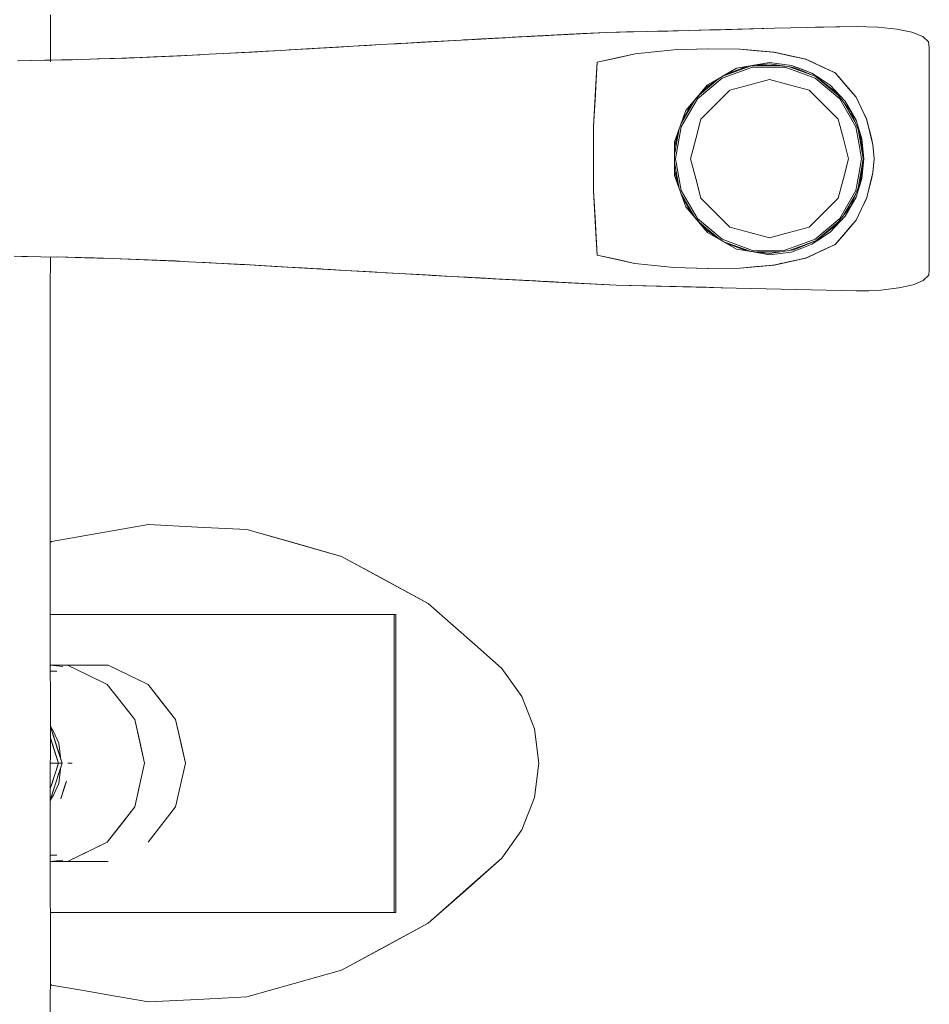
# Model space of a CAD drawing. Header units: millimetres. Extents: x 2 to 902, y -447 to 199.
# Tile 939 of 1056: x 61.497 to 62.4, y 165.367 to 166.344. Entities that reach past the tile are written whole.
import ezdxf

# ---------------------------------------------------------------- set-up
doc = ezdxf.new("R2010")
doc.units = ezdxf.units.MM
doc.header["$MEASUREMENT"] = 0
doc.layers.add('IFC-Elemento de mobília-Contorno', color=152, linetype='Continuous', lineweight=5)

msp = doc.modelspace()

# ---------------------------------------------------------------- linework, layer by layer
at = {"layer": 'IFC-Elemento de mobília-Contorno', "color": 7, "lineweight": 5}
for p, q in [((61.52703, 166.34922), (61.52703, 166.30257)), ((62.24605, 166.33606), (62.32689, 166.33787)), ((62.28647, 166.33696), (62.32689, 166.33787)), ((62.28647, 166.33696), (62.30668, 166.33742)), ((62.30668, 166.33742), (62.32689, 166.33787)), ((62.32689, 166.33787), (62.34847, 166.33715)), ((62.34847, 166.33715), (62.3673, 166.33521)), ((61.93489, 166.32425), (61.98896, 166.32719)), ((61.93489, 166.32425), (61.9822, 166.32682)), ((61.93489, 166.32425), (61.97882, 166.32664)), ((61.96842, 166.32607), (61.97544, 166.32646)), ((61.97544, 166.32646), (61.97882, 166.32664)), ((61.97882, 166.32664), (61.9822, 166.32682)), ((61.9822, 166.32682), (61.98559, 166.32701)), ((61.98559, 166.32701), (61.98896, 166.32719)), ((61.98896, 166.32719), (62.03139, 166.32944)), ((61.98896, 166.32719), (62.03002, 166.32936)), ((61.98896, 166.32719), (62.02728, 166.32922)), ((61.98896, 166.32719), (62.02591, 166.32914)), ((61.98896, 166.32719), (62.02455, 166.32908)), ((61.98896, 166.32719), (62.01359, 166.32849)), ((61.98896, 166.32719), (62.01086, 166.32835)), ((61.98896, 166.32719), (61.99991, 166.32777)), ((61.98896, 166.32719), (61.9917, 166.32734)), ((61.9917, 166.32734), (61.99444, 166.32748)), ((61.99444, 166.32748), (61.99991, 166.32777)), ((61.99444, 166.32748), (61.9979, 166.32766)), ((61.99991, 166.32777), (62.00539, 166.32806)), ((62.00005, 166.32778), (62.00329, 166.32795)), ((62.00329, 166.32795), (62.01157, 166.32839)), ((62.00329, 166.32795), (62.0055, 166.32807)), ((62.00442, 166.32801), (62.00561, 166.32807)), ((62.00491, 166.32803), (62.00594, 166.32809)), ((62.00501, 166.32804), (62.00601, 166.32809)), ((62.00514, 166.32805), (62.00543, 166.32806)), ((62.0052, 166.32805), (62.00614, 166.3281)), ((62.00539, 166.32806), (62.01086, 166.32835)), ((62.00539, 166.32806), (62.00743, 166.32817)), ((62.00541, 166.32806), (62.00629, 166.32811)), ((62.00558, 166.32807), (62.00641, 166.32811)), ((62.00601, 166.32809), (62.01157, 166.32839)), ((62.00647, 166.32812), (62.01157, 166.32839)), ((62.00649, 166.32812), (62.01157, 166.32839)), ((62.00656, 166.32812), (62.01157, 166.32839)), ((62.00672, 166.32813), (62.01157, 166.32839)), ((62.00689, 166.32814), (62.01157, 166.32839)), ((62.00703, 166.32815), (62.01157, 166.32839)), ((62.00743, 166.32817), (62.01157, 166.32839)), ((62.00743, 166.32817), (62.01086, 166.32835)), ((62.01057, 166.32833), (62.01359, 166.32849)), ((62.01157, 166.32839), (62.01363, 166.3285)), ((62.01359, 166.32849), (62.01633, 166.32864)), ((62.01363, 166.3285), (62.01464, 166.32855)), ((62.01568, 166.32861), (62.01631, 166.32864)), ((62.01569, 166.32861), (62.01907, 166.32878)), ((62.01569, 166.32861), (62.01658, 166.32866)), ((62.01633, 166.32864), (62.01907, 166.32878)), ((62.01858, 166.32875), (62.01879, 166.32876)), ((62.01886, 166.32877), (62.02181, 166.32893)), ((62.01888, 166.32877), (62.01935, 166.32879)), ((62.02181, 166.32893), (62.02455, 166.32908)), ((62.02455, 166.32908), (62.02591, 166.32914)), ((62.02591, 166.32914), (62.02728, 166.32922)), ((62.02728, 166.32922), (62.03002, 166.32936)), ((62.03002, 166.32936), (62.03139, 166.32944)), ((62.03139, 166.32944), (62.03275, 166.32951)), ((62.03275, 166.32951), (62.07871, 166.33188)), ((62.03275, 166.32951), (62.05573, 166.3307)), ((62.03275, 166.32951), (62.05341, 166.33057)), ((62.03275, 166.32951), (62.05251, 166.33053)), ((62.03275, 166.32951), (62.04982, 166.33038)), ((62.03275, 166.32951), (62.04892, 166.33035)), ((62.03275, 166.32951), (62.04623, 166.3302)), ((62.03275, 166.32951), (62.04533, 166.33016)), ((62.03275, 166.32951), (62.04353, 166.33006)), ((62.03275, 166.32951), (62.04174, 166.32997)), ((62.03275, 166.32951), (62.03994, 166.32988)), ((62.03275, 166.32951), (62.03814, 166.32979)), ((62.03275, 166.32951), (62.03635, 166.32969)), ((62.03275, 166.32951), (62.03455, 166.3296)), ((62.03455, 166.3296), (62.07871, 166.33188)), ((62.03635, 166.32969), (62.07871, 166.33188)), ((62.03814, 166.32979), (62.07871, 166.33188)), ((62.04174, 166.32997), (62.07871, 166.33188)), ((62.04353, 166.33006), (62.07871, 166.33188)), ((62.04533, 166.33016), (62.07871, 166.33188)), ((62.04623, 166.3302), (62.07871, 166.33188)), ((62.04892, 166.33035), (62.07871, 166.33188)), ((62.04982, 166.33038), (62.07871, 166.33188)), ((62.05251, 166.33053), (62.07871, 166.33188)), ((62.05341, 166.33057), (62.07871, 166.33188)), ((62.05573, 166.3307), (62.07871, 166.33188)), ((62.05573, 166.3307), (62.0597, 166.33089)), ((62.05573, 166.3307), (62.0588, 166.33085)), ((62.05573, 166.3307), (62.05701, 166.33076)), ((62.05573, 166.3307), (62.05611, 166.33072)), ((62.05611, 166.33072), (62.07871, 166.33188)), ((62.05701, 166.33076), (62.07871, 166.33188)), ((62.0588, 166.33085), (62.07871, 166.33188)), ((62.0597, 166.33089), (62.07871, 166.33188)), ((62.07871, 166.33188), (62.11954, 166.33278)), ((62.07871, 166.33188), (62.09913, 166.33233)), ((62.09913, 166.33233), (62.11954, 166.33278)), ((62.11954, 166.33278), (62.16037, 166.33368)), ((62.11954, 166.33278), (62.13995, 166.33323)), ((62.11954, 166.33278), (62.12975, 166.333)), ((62.12975, 166.333), (62.16037, 166.33368)), ((62.13995, 166.33323), (62.15016, 166.33345)), ((62.15016, 166.33345), (62.16037, 166.33368)), ((62.16037, 166.33368), (62.24605, 166.33606)), ((62.16037, 166.33368), (62.18179, 166.33427)), ((62.18179, 166.33427), (62.19249, 166.33457)), ((62.19249, 166.33457), (62.24605, 166.33606)), ((62.21392, 166.33516), (62.24605, 166.33606)), ((62.21392, 166.33516), (62.22463, 166.33546)), ((62.22463, 166.33546), (62.24605, 166.33606)), ((62.3673, 166.33521), (62.38238, 166.33201)), ((62.38238, 166.33201), (62.39302, 166.32766)), ((62.39302, 166.32766), (62.39882, 166.32251)), ((61.76536, 166.31458), (61.81223, 166.31729)), ((61.7704, 166.31487), (61.82764, 166.31819)), ((61.7704, 166.31487), (61.81333, 166.31736)), ((61.78132, 166.3155), (61.80989, 166.31715)), ((61.79902, 166.31653), (61.82764, 166.31819)), ((61.81333, 166.31736), (61.82764, 166.31819)), ((61.82764, 166.31819), (61.8547, 166.31974)), ((61.82764, 166.31819), (61.84117, 166.31896)), ((61.84117, 166.31896), (61.8547, 166.31974)), ((61.8547, 166.31974), (61.86823, 166.32051)), ((61.86819, 166.3205), (61.873, 166.32079)), ((61.86819, 166.3205), (61.87005, 166.32062)), ((61.86823, 166.32051), (61.88176, 166.32128)), ((61.86823, 166.32051), (61.87212, 166.32074)), ((61.86949, 166.32058), (61.87129, 166.32069)), ((61.86954, 166.32058), (61.8712, 166.32068)), ((61.87021, 166.32062), (61.87212, 166.32074)), ((61.87212, 166.32074), (61.88032, 166.32121)), ((61.88032, 166.32121), (61.89658, 166.32211)), ((61.88176, 166.32128), (61.93489, 166.32425)), ((61.88176, 166.32128), (61.92161, 166.32351)), ((61.88176, 166.32128), (61.91497, 166.32314)), ((61.88176, 166.32128), (61.89504, 166.32203)), ((61.89504, 166.32203), (61.90168, 166.3224)), ((61.89658, 166.32211), (61.90735, 166.32271)), ((61.89658, 166.32211), (61.90152, 166.32239)), ((61.90168, 166.3224), (61.90832, 166.32277)), ((61.90832, 166.32277), (61.91497, 166.32314)), ((61.91497, 166.32314), (61.92161, 166.32351)), ((61.92161, 166.32351), (61.92825, 166.32388)), ((61.92825, 166.32388), (61.93489, 166.32425)), ((61.93489, 166.32425), (61.96531, 166.3259)), ((61.93489, 166.32425), (61.96193, 166.32573)), ((61.93489, 166.32425), (61.94841, 166.32498)), ((61.93489, 166.32425), (61.94165, 166.32462)), ((61.93721, 166.32438), (61.94165, 166.32462)), ((61.9383, 166.32444), (61.94534, 166.32483)), ((61.9383, 166.32444), (61.94127, 166.3246)), ((61.94127, 166.3246), (61.94534, 166.32483)), ((61.94165, 166.32462), (61.94841, 166.32498)), ((61.94534, 166.32483), (61.95435, 166.32532)), ((61.94534, 166.32483), (61.95361, 166.32528)), ((61.94534, 166.32483), (61.94948, 166.32505)), ((61.94841, 166.32498), (61.95517, 166.32536)), ((61.94948, 166.32505), (61.95361, 166.32528)), ((61.95361, 166.32528), (61.9591, 166.32557)), ((61.95361, 166.32528), (61.95606, 166.3254)), ((61.95517, 166.32536), (61.95855, 166.32554)), ((61.95517, 166.32536), (61.95598, 166.32539)), ((61.95558, 166.32538), (61.95692, 166.32545)), ((61.95855, 166.32554), (61.96531, 166.3259)), ((61.96193, 166.32573), (61.96531, 166.3259)), ((61.96322, 166.32579), (61.96628, 166.32596)), ((61.96531, 166.3259), (61.96869, 166.32609)), ((62.39882, 166.32251), (62.39959, 166.31702)), ((62.39955, 166.09625), (62.39959, 166.31702)), ((61.60249, 166.30638), (61.65664, 166.30868)), ((61.60249, 166.30638), (61.62956, 166.30752)), ((61.60563, 166.30659), (61.61296, 166.30682)), ((61.62956, 166.30752), (61.65664, 166.30868)), ((61.63768, 166.30788), (61.67563, 166.30966)), ((61.6382, 166.30789), (61.65313, 166.3086)), ((61.65313, 166.3086), (61.67532, 166.30965)), ((61.65664, 166.30868), (61.68454, 166.31013)), ((61.68454, 166.31013), (61.71243, 166.31158)), ((61.69924, 166.31089), (61.73316, 166.31276)), ((61.69925, 166.31089), (61.71698, 166.31187)), ((61.71243, 166.31158), (61.75591, 166.31405)), ((61.71243, 166.31158), (61.74142, 166.31322)), ((61.71243, 166.31158), (61.72692, 166.3124)), ((61.71698, 166.31187), (61.73295, 166.31275)), ((61.72692, 166.3124), (61.74142, 166.31322)), ((61.73295, 166.31275), (61.73697, 166.31297)), ((61.74142, 166.31322), (61.75591, 166.31405)), ((61.75591, 166.31405), (61.7704, 166.31487)), ((61.75591, 166.31405), (61.76536, 166.31458)), ((61.76409, 166.31451), (61.76536, 166.31458)), ((61.76536, 166.31458), (61.7818, 166.31553)), ((61.7704, 166.31487), (61.78471, 166.3157)), ((61.7818, 166.31553), (61.78858, 166.31592)), ((62.06995, 166.30238), (62.10751, 166.31049)), ((62.08873, 166.30643), (62.10751, 166.31049)), ((62.10751, 166.31049), (62.14603, 166.31459)), ((62.14603, 166.31459), (62.18017, 166.31569)), ((62.14603, 166.31459), (62.17963, 166.31568)), ((62.17963, 166.31568), (62.2118, 166.31514)), ((62.17963, 166.31568), (62.17974, 166.31567)), ((62.18017, 166.31569), (62.21196, 166.31514)), ((62.2118, 166.31514), (62.22834, 166.31367)), ((62.21196, 166.31514), (62.24542, 166.31212)), ((62.21196, 166.31514), (62.22869, 166.31363)), ((62.21196, 166.31514), (62.23706, 166.31288)), ((62.22834, 166.31367), (62.24489, 166.31219)), ((62.22869, 166.31363), (62.24542, 166.31212)), ((62.23376, 166.31318), (62.23381, 166.31317)), ((62.23377, 166.31317), (62.23381, 166.31317)), ((62.24429, 166.31224), (62.245, 166.31216)), ((62.24489, 166.31219), (62.2768, 166.30542)), ((62.24542, 166.31212), (62.27712, 166.30533)), ((62.24542, 166.31212), (62.26127, 166.30872)), ((62.26127, 166.30872), (62.26919, 166.30703)), ((61.49437, 166.30375), (61.5216, 166.30428)), ((61.50767, 166.30402), (61.55348, 166.30494)), ((61.50767, 166.30402), (61.52778, 166.30442)), ((61.5216, 166.30428), (61.5486, 166.30479)), ((61.52778, 166.30442), (61.55348, 166.30494)), ((61.5486, 166.30479), (61.57554, 166.30559)), ((61.57385, 166.30554), (61.57448, 166.30556)), ((61.57448, 166.30556), (61.59785, 166.30632)), ((61.57448, 166.30556), (61.59006, 166.30607)), ((61.57554, 166.30559), (61.60249, 166.30638)), ((61.5898, 166.30606), (61.59031, 166.30608)), ((61.59006, 166.30607), (61.60563, 166.30659)), ((62.06624, 166.23853), (62.06995, 166.30238)), ((62.06717, 166.2545), (62.06995, 166.30238)), ((62.06902, 166.28641), (62.06995, 166.30238)), ((62.06995, 166.30238), (62.08873, 166.30643)), ((62.19394, 166.28662), (62.22405, 166.29753)), ((62.19467, 166.28861), (62.22174, 166.29843)), ((62.19793, 166.29051), (62.2183, 166.29805)), ((62.20825, 166.2964), (62.24097, 166.30191)), ((62.20825, 166.2964), (62.22467, 166.29916)), ((62.2183, 166.29805), (62.24097, 166.30059)), ((62.22405, 166.29753), (62.25604, 166.29753)), ((62.22461, 166.29915), (62.24097, 166.30191)), ((62.22824, 166.29916), (62.25107, 166.29916)), ((62.24097, 166.30191), (62.26266, 166.29918)), ((62.24097, 166.30059), (62.26512, 166.29718)), ((62.25604, 166.29753), (62.27108, 166.29206)), ((62.25963, 166.29795), (62.27162, 166.2936)), ((62.26266, 166.29918), (62.28312, 166.29157)), ((62.26266, 166.29918), (62.27289, 166.29538)), ((62.26512, 166.29718), (62.28758, 166.28767)), ((62.27622, 166.30555), (62.27712, 166.30533)), ((62.2768, 166.30542), (62.29121, 166.29875)), ((62.27712, 166.30533), (62.29166, 166.2985)), ((62.27712, 166.30533), (62.28439, 166.30192)), ((62.28439, 166.30192), (62.29166, 166.2985)), ((62.29121, 166.29875), (62.30562, 166.29208)), ((62.29166, 166.2985), (62.3062, 166.29167)), ((62.17804, 166.27729), (62.19503, 166.28885)), ((62.17936, 166.27991), (62.1938, 166.28816)), ((62.1938, 166.28816), (62.20825, 166.2964)), ((62.27108, 166.29206), (62.28612, 166.28661)), ((62.27162, 166.2936), (62.28534, 166.28862)), ((62.27289, 166.29538), (62.28312, 166.29157)), ((62.28312, 166.29157), (62.29219, 166.28552)), ((62.28716, 166.28785), (62.29945, 166.27755)), ((62.28758, 166.28767), (62.30684, 166.27271)), ((62.30492, 166.29241), (62.30576, 166.29193)), ((62.30562, 166.29208), (62.30582, 166.29185)), ((62.30562, 166.29208), (62.30582, 166.29185)), ((62.3062, 166.29167), (62.31137, 166.28569)), ((62.3062, 166.29167), (62.31654, 166.27969)), ((62.3062, 166.29167), (62.32172, 166.27371)), ((62.06624, 166.23853), (62.06902, 166.28641)), ((62.0681, 166.27045), (62.06902, 166.28641)), ((62.15791, 166.25449), (62.17936, 166.27991)), ((62.16936, 166.26605), (62.19394, 166.28662)), ((62.1715, 166.26997), (62.18988, 166.28535)), ((62.20169, 166.27459), (62.22133, 166.27986)), ((62.22133, 166.27986), (62.24097, 166.28511)), ((62.24097, 166.28511), (62.26061, 166.27986)), ((62.26061, 166.27986), (62.28024, 166.27459)), ((62.28612, 166.28661), (62.29842, 166.2763)), ((62.29219, 166.28552), (62.30126, 166.27947)), ((62.29945, 166.27755), (62.30964, 166.26902)), ((62.30126, 166.27947), (62.31612, 166.26357)), ((62.31137, 166.28569), (62.31654, 166.27969)), ((62.31625, 166.2799), (62.32157, 166.2738)), ((62.31625, 166.2799), (62.32689, 166.26771)), ((62.31654, 166.27969), (62.32172, 166.27371)), ((62.06624, 166.23853), (62.0681, 166.27045)), ((62.06717, 166.2545), (62.0681, 166.27045)), ((62.16283, 166.26029), (62.17804, 166.27729)), ((62.17294, 166.24584), (62.20169, 166.27459)), ((62.28024, 166.27459), (62.30899, 166.24584)), ((62.29842, 166.2763), (62.31072, 166.26601)), ((62.30684, 166.27271), (62.3216, 166.2533)), ((62.32172, 166.27371), (62.32689, 166.26771)), ((62.32689, 166.26771), (62.3321, 166.25697)), ((62.32689, 166.26771), (62.33769, 166.24516)), ((62.32689, 166.26771), (62.32959, 166.26207)), ((62.15303, 166.24114), (62.16649, 166.26438)), ((62.15326, 166.23824), (62.16936, 166.26605)), ((62.15378, 166.24318), (62.16283, 166.26029)), ((62.31072, 166.26601), (62.3268, 166.23823)), ((62.31072, 166.26601), (62.31876, 166.25211)), ((62.31466, 166.26243), (62.32015, 166.25293)), ((62.31612, 166.26357), (62.32689, 166.2448)), ((62.32959, 166.26207), (62.33229, 166.25643)), ((62.32959, 166.26207), (62.33769, 166.24516)), ((62.06624, 166.23853), (62.06717, 166.2545)), ((62.1522, 166.23884), (62.15791, 166.25449)), ((62.31876, 166.25211), (62.3268, 166.23823)), ((62.32015, 166.25293), (62.32568, 166.24337)), ((62.3216, 166.2533), (62.33087, 166.23075)), ((62.3321, 166.25697), (62.3347, 166.25159)), ((62.33229, 166.25643), (62.33769, 166.24516)), ((62.33229, 166.25643), (62.33499, 166.25079)), ((62.3347, 166.25159), (62.3373, 166.24621)), ((62.33499, 166.25079), (62.33769, 166.24516)), ((62.06624, 166.17459), (62.06624, 166.23853)), ((62.14648, 166.2232), (62.1522, 166.23884)), ((62.16769, 166.22621), (62.17294, 166.24584)), ((62.30899, 166.24584), (62.31426, 166.22621)), ((62.32689, 166.2448), (62.33275, 166.22611)), ((62.3373, 166.24621), (62.34047, 166.23327)), ((62.3373, 166.24621), (62.34205, 166.22679)), ((62.3373, 166.24621), (62.34363, 166.22032)), ((62.33769, 166.24516), (62.34363, 166.22032)), ((62.33769, 166.24516), (62.34066, 166.23274)), ((62.14667, 166.21043), (62.15122, 166.23616)), ((62.14667, 166.21797), (62.1511, 166.23584)), ((62.14766, 166.20657), (62.15326, 166.23824)), ((62.3268, 166.23823), (62.32959, 166.2224)), ((62.32891, 166.23553), (62.33118, 166.22268)), ((62.33087, 166.23075), (62.33403, 166.20657)), ((62.3401, 166.23476), (62.34066, 166.23274)), ((62.34044, 166.23335), (62.34047, 166.23327)), ((62.34047, 166.23327), (62.34363, 166.22032)), ((62.34053, 166.23322), (62.34151, 166.2291)), ((62.34066, 166.23274), (62.34363, 166.22032)), ((62.34151, 166.2291), (62.3416, 166.22861)), ((62.34151, 166.2291), (62.34363, 166.22032)), ((62.14648, 166.2232), (62.14648, 166.18991)), ((62.16242, 166.20657), (62.16769, 166.22621)), ((62.31426, 166.22621), (62.31952, 166.20657)), ((62.32959, 166.2224), (62.33239, 166.20657)), ((62.33118, 166.22268), (62.33403, 166.20657)), ((62.33275, 166.22611), (62.33473, 166.20655)), ((62.34205, 166.22679), (62.34363, 166.22032)), ((62.34363, 166.22032), (62.34477, 166.20655)), ((62.14667, 166.19516), (62.14667, 166.21797)), ((62.14667, 166.2027), (62.15122, 166.17695)), ((62.14766, 166.20657), (62.15326, 166.1749)), ((62.16242, 166.20657), (62.16769, 166.18693)), ((62.31426, 166.18693), (62.31952, 166.20657)), ((62.32959, 166.19074), (62.33239, 166.20657)), ((62.33087, 166.18239), (62.33403, 166.20657)), ((62.33192, 166.19464), (62.33403, 166.20657)), ((62.33274, 166.187), (62.33473, 166.20655)), ((62.34363, 166.19282), (62.34477, 166.20655)), ((62.14648, 166.18991), (62.15791, 166.15864)), ((62.14667, 166.19516), (62.15112, 166.17722)), ((62.3268, 166.17491), (62.32959, 166.19074)), ((62.32891, 166.1776), (62.33192, 166.19464)), ((62.33769, 166.16798), (62.34363, 166.19282)), ((62.34066, 166.18039), (62.34363, 166.19282)), ((62.34151, 166.18404), (62.34363, 166.19282)), ((62.34205, 166.18634), (62.34363, 166.19282)), ((62.16769, 166.18693), (62.17294, 166.16729)), ((62.30899, 166.16729), (62.31426, 166.18693)), ((62.3216, 166.15984), (62.33087, 166.18239)), ((62.32689, 166.16833), (62.33274, 166.187)), ((62.3373, 166.16692), (62.34047, 166.17987)), ((62.33769, 166.16798), (62.34066, 166.18039)), ((62.34012, 166.17844), (62.34066, 166.18039)), ((62.34047, 166.17987), (62.34205, 166.18634)), ((62.34052, 166.17988), (62.34151, 166.18404)), ((62.06624, 166.17459), (62.06717, 166.15864)), ((62.06624, 166.17459), (62.0681, 166.14268)), ((62.06624, 166.17459), (62.06902, 166.12672)), ((62.15302, 166.17202), (62.16649, 166.14875)), ((62.15326, 166.1749), (62.16936, 166.14708)), ((62.15376, 166.16999), (62.16283, 166.15285)), ((62.31072, 166.14712), (62.3268, 166.17491)), ((62.31876, 166.16102), (62.3268, 166.17491)), ((62.17294, 166.16729), (62.20169, 166.13854)), ((62.29462, 166.15291), (62.30899, 166.16729)), ((62.31072, 166.14712), (62.31876, 166.16102)), ((62.31467, 166.15072), (62.32567, 166.16975)), ((62.31612, 166.14956), (62.32689, 166.16833)), ((62.32015, 166.1602), (62.32567, 166.16975)), ((62.32689, 166.14542), (62.33769, 166.16798)), ((62.32689, 166.14542), (62.33499, 166.16234)), ((62.3321, 166.15618), (62.3347, 166.16155)), ((62.33229, 166.1567), (62.33499, 166.16234)), ((62.3347, 166.16155), (62.3373, 166.16692)), ((62.33499, 166.16234), (62.33769, 166.16798)), ((62.06717, 166.15864), (62.06995, 166.11076)), ((62.06717, 166.15864), (62.0681, 166.14268)), ((62.15791, 166.15864), (62.16865, 166.14592)), ((62.16283, 166.15285), (62.17804, 166.13584)), ((62.28024, 166.13854), (62.29462, 166.15291)), ((62.30684, 166.14042), (62.3216, 166.15984)), ((62.31467, 166.15073), (62.32015, 166.1602)), ((62.32689, 166.14542), (62.33229, 166.1567)), ((62.32689, 166.14542), (62.3321, 166.15618)), ((62.32689, 166.14542), (62.32959, 166.15106)), ((62.32959, 166.15106), (62.33229, 166.1567)), ((62.0681, 166.14268), (62.06902, 166.12672)), ((62.16865, 166.14592), (62.17939, 166.1332)), ((62.16936, 166.14708), (62.19394, 166.12653)), ((62.1715, 166.14315), (62.18988, 166.12779)), ((62.28714, 166.12528), (62.30964, 166.14411)), ((62.29842, 166.13683), (62.31072, 166.14712)), ((62.30126, 166.13367), (62.31612, 166.14956)), ((62.3062, 166.12146), (62.32689, 166.14542)), ((62.31137, 166.12746), (62.32689, 166.14542)), ((62.31625, 166.13324), (62.32689, 166.14542)), ((62.31654, 166.13344), (62.32689, 166.14542)), ((62.32172, 166.13944), (62.32689, 166.14542)), ((62.17804, 166.13584), (62.19501, 166.12428)), ((62.17939, 166.1332), (62.20826, 166.11673)), ((62.20169, 166.13854), (62.22133, 166.13329)), ((62.22133, 166.13329), (62.24097, 166.12802)), ((62.24097, 166.12802), (62.26061, 166.13329)), ((62.26061, 166.13329), (62.28024, 166.13854)), ((62.28312, 166.12157), (62.30126, 166.13367)), ((62.28612, 166.12653), (62.29842, 166.13683)), ((62.28758, 166.12546), (62.30684, 166.14042)), ((62.29219, 166.12762), (62.30126, 166.13367)), ((62.31137, 166.12746), (62.31654, 166.13344)), ((62.31625, 166.13324), (62.32157, 166.13933)), ((62.31654, 166.13344), (62.32172, 166.13944)), ((62.06902, 166.12672), (62.06995, 166.11076)), ((62.19394, 166.12653), (62.22405, 166.1156)), ((62.19467, 166.12452), (62.22174, 166.11469)), ((62.19794, 166.12261), (62.2183, 166.11508)), ((62.26512, 166.11596), (62.28758, 166.12546)), ((62.27108, 166.12107), (62.28612, 166.12653)), ((62.27162, 166.11954), (62.28547, 166.12457)), ((62.27289, 166.11776), (62.28312, 166.12157)), ((62.28312, 166.12157), (62.29219, 166.12762)), ((62.29166, 166.11463), (62.3062, 166.12146)), ((62.30492, 166.12073), (62.30576, 166.12121)), ((62.30562, 166.12105), (62.30582, 166.12128)), ((62.30562, 166.12105), (62.30582, 166.12128)), ((62.3062, 166.12146), (62.31137, 166.12746)), ((62.20826, 166.11673), (62.22467, 166.11397)), ((62.2183, 166.11508), (62.24097, 166.11254)), ((62.22405, 166.1156), (62.25604, 166.11561)), ((62.22461, 166.11398), (62.24097, 166.11122)), ((62.22823, 166.11397), (62.2511, 166.11398)), ((62.24097, 166.11254), (62.26512, 166.11596)), ((62.24097, 166.11122), (62.25182, 166.11258)), ((62.25182, 166.11258), (62.26266, 166.11395)), ((62.25604, 166.11561), (62.27108, 166.12107)), ((62.25963, 166.11518), (62.27162, 166.11954)), ((62.26266, 166.11395), (62.27289, 166.11776)), ((62.2768, 166.10771), (62.29121, 166.11438)), ((62.27712, 166.10781), (62.29166, 166.11463)), ((62.28422, 166.11115), (62.29166, 166.11463)), ((62.29121, 166.11438), (62.30562, 166.12105)), ((61.49115, 166.10978), (61.51775, 166.10928)), ((61.4986, 166.10961), (61.51775, 166.10928)), ((61.51775, 166.10928), (61.54435, 166.10878)), ((61.52701, 166.07663), (61.52703, 166.10911)), ((61.5327, 166.109), (61.56113, 166.10825)), ((61.5327, 166.109), (61.58631, 166.10757)), ((61.54435, 166.10878), (61.57085, 166.10802)), ((61.56113, 166.10825), (61.5863, 166.10757)), ((61.57085, 166.10802), (61.59735, 166.10726)), ((61.59631, 166.10729), (61.65927, 166.1046)), ((61.59632, 166.10729), (61.64618, 166.10517)), ((61.59735, 166.10726), (61.62411, 166.10615)), ((61.62411, 166.10615), (61.65087, 166.10504)), ((61.62911, 166.10589), (61.64618, 166.10517)), ((61.64618, 166.10517), (61.65915, 166.10461)), ((61.65087, 166.10504), (61.66462, 166.10433)), ((61.66462, 166.10433), (61.67838, 166.10363)), ((61.66462, 166.10433), (61.70589, 166.10221)), ((61.67805, 166.10365), (61.69213, 166.10291)), ((61.67811, 166.10364), (61.70589, 166.10221)), ((61.67814, 166.10364), (61.68055, 166.10351)), ((61.67819, 166.10364), (61.69785, 166.10258)), ((61.68055, 166.10351), (61.69785, 166.10258)), ((61.69213, 166.10291), (61.70589, 166.10221)), ((61.69785, 166.10258), (61.71514, 166.10166)), ((61.70589, 166.10221), (61.72014, 166.1014)), ((61.70958, 166.10196), (61.72253, 166.10126)), ((61.71514, 166.10166), (61.72202, 166.10129)), ((62.06995, 166.11076), (62.10742, 166.10266)), ((62.06995, 166.11076), (62.08868, 166.10671)), ((62.08868, 166.10671), (62.10742, 166.10266)), ((62.10742, 166.10266), (62.14603, 166.09854)), ((62.24489, 166.10094), (62.2768, 166.10771)), ((62.24542, 166.10102), (62.27712, 166.10781)), ((62.24542, 166.10102), (62.26127, 166.10441)), ((62.24542, 166.10102), (62.25334, 166.10271)), ((62.25332, 166.1027), (62.26127, 166.10441)), ((62.26127, 166.10441), (62.26919, 166.10611)), ((62.26919, 166.10611), (62.27712, 166.10781)), ((62.2762, 166.10758), (62.27712, 166.10781)), ((62.27712, 166.10781), (62.28439, 166.11122)), ((61.72014, 166.1014), (61.76289, 166.099)), ((61.72014, 166.1014), (61.73439, 166.1006)), ((61.73439, 166.1006), (61.76289, 166.099)), ((61.75006, 166.09972), (61.76289, 166.099)), ((61.75114, 166.09965), (61.78531, 166.09769)), ((61.75114, 166.09965), (61.76769, 166.09871)), ((61.76289, 166.099), (61.77709, 166.09817)), ((61.76769, 166.09871), (61.78531, 166.09769)), ((61.77709, 166.09817), (61.7913, 166.09735)), ((61.77709, 166.09817), (61.81972, 166.0957)), ((61.78531, 166.09769), (61.79544, 166.0971)), ((61.7913, 166.09735), (61.80551, 166.09652)), ((61.7913, 166.09735), (61.81972, 166.0957)), ((61.80551, 166.09652), (61.81972, 166.0957)), ((61.81972, 166.0957), (61.87339, 166.09261)), ((61.81972, 166.0957), (61.83313, 166.09493)), ((61.83313, 166.09493), (61.84655, 166.09415)), ((61.84655, 166.09415), (61.85997, 166.09338)), ((61.85997, 166.09338), (61.87339, 166.09261)), ((61.87339, 166.09261), (61.87993, 166.09225)), ((61.87339, 166.09261), (61.92571, 166.08968)), ((61.8798, 166.09226), (61.92571, 166.08968)), ((61.87993, 166.09225), (61.88647, 166.09188)), ((61.88647, 166.09188), (61.89301, 166.09152)), ((61.88647, 166.09188), (61.92571, 166.08968)), ((62.14603, 166.09854), (62.18017, 166.09745)), ((62.14603, 166.09854), (62.17978, 166.09745)), ((62.17953, 166.09746), (62.2118, 166.09799)), ((62.17963, 166.09746), (62.17974, 166.09746)), ((62.18017, 166.09745), (62.21196, 166.098)), ((62.2118, 166.09799), (62.24489, 166.10094)), ((62.2118, 166.09799), (62.22834, 166.09947)), ((62.21196, 166.098), (62.24542, 166.10102)), ((62.22834, 166.09947), (62.24489, 166.10094)), ((62.23706, 166.10026), (62.24542, 166.10102)), ((62.24381, 166.10084), (62.24542, 166.10102)), ((62.39896, 166.09087), (62.39955, 166.09625)), ((61.89301, 166.09152), (61.92571, 166.08968)), ((61.89301, 166.09152), (61.89955, 166.09115)), ((61.89943, 166.09116), (61.90609, 166.09079)), ((61.89955, 166.09115), (61.92571, 166.08968)), ((61.90609, 166.09079), (61.91263, 166.09041)), ((61.90609, 166.09079), (61.92571, 166.08968)), ((61.91263, 166.09041), (61.91917, 166.09005)), ((61.91263, 166.09041), (61.92571, 166.08968)), ((61.91917, 166.09005), (61.92571, 166.08968)), ((61.92571, 166.08968), (61.9324, 166.08932)), ((61.92571, 166.08968), (61.97928, 166.08676)), ((61.9324, 166.08932), (61.9391, 166.08895)), ((61.9324, 166.08932), (61.97928, 166.08676)), ((61.9377, 166.08903), (61.93995, 166.0889)), ((61.9391, 166.08895), (61.94424, 166.08867)), ((61.9391, 166.08895), (61.9458, 166.08859)), ((61.9391, 166.08895), (61.97928, 166.08676)), ((61.93983, 166.08891), (61.93995, 166.0889)), ((61.93985, 166.08891), (61.94094, 166.08885)), ((61.94041, 166.08888), (61.94424, 166.08867)), ((61.94162, 166.08881), (61.94424, 166.08867)), ((61.94424, 166.08867), (61.95316, 166.08818)), ((61.94424, 166.08867), (61.9487, 166.08842)), ((61.94424, 166.08867), (61.95488, 166.08809)), ((61.9458, 166.08859), (61.95249, 166.08822)), ((61.9458, 166.08859), (61.97928, 166.08676)), ((61.9487, 166.08842), (61.95316, 166.08818)), ((61.94925, 166.08839), (61.9517, 166.08827)), ((61.94932, 166.08839), (61.95193, 166.08826)), ((61.94934, 166.08839), (61.95198, 166.08825)), ((61.94945, 166.08838), (61.95239, 166.08823)), ((61.94963, 166.08837), (61.95306, 166.08819)), ((61.94973, 166.08837), (61.95348, 166.08817)), ((61.94977, 166.08836), (61.95364, 166.08816)), ((61.94996, 166.08835), (61.9545, 166.08811)), ((61.94998, 166.08835), (61.95463, 166.0881)), ((61.95249, 166.08822), (61.95919, 166.08786)), ((61.95249, 166.08822), (61.95634, 166.08801)), ((61.95249, 166.08822), (61.97928, 166.08676)), ((61.95316, 166.08818), (61.95519, 166.08807)), ((61.95919, 166.08786), (61.97928, 166.08676)), ((61.95919, 166.08786), (61.96254, 166.08767)), ((61.96254, 166.08767), (61.96589, 166.08749)), ((61.96254, 166.08767), (61.97928, 166.08676)), ((61.96589, 166.08749), (61.97259, 166.08712)), ((61.96589, 166.08749), (61.97928, 166.08676)), ((61.97259, 166.08712), (61.97594, 166.08694)), ((61.97594, 166.08694), (61.97928, 166.08676)), ((61.97928, 166.08676), (61.98258, 166.08659)), ((61.98258, 166.08659), (61.98587, 166.08641)), ((61.98587, 166.08641), (61.98916, 166.08623)), ((61.98916, 166.08623), (61.99246, 166.08606)), ((61.99246, 166.08606), (61.99575, 166.08588)), ((61.99575, 166.08588), (61.99904, 166.08572)), ((61.99575, 166.08588), (62.03196, 166.08397)), ((61.99777, 166.08578), (62.00675, 166.0853)), ((61.99839, 166.08575), (62.00472, 166.0854)), ((61.99904, 166.08572), (62.00233, 166.08554)), ((61.99904, 166.08572), (62.03196, 166.08397)), ((62.00228, 166.08554), (62.00675, 166.0853)), ((62.00233, 166.08554), (62.00562, 166.08537)), ((62.00562, 166.08537), (62.00892, 166.08519)), ((62.00675, 166.0853), (62.00898, 166.08518)), ((62.00859, 166.0852), (62.01568, 166.08482)), ((62.00892, 166.08519), (62.01221, 166.08501)), ((62.00898, 166.08518), (62.01121, 166.08506)), ((62.01095, 166.08508), (62.01344, 166.08495)), ((62.01121, 166.08506), (62.01344, 166.08495)), ((62.01221, 166.08501), (62.0155, 166.08484)), ((62.01344, 166.08495), (62.01568, 166.08482)), ((62.0155, 166.08484), (62.01879, 166.08466)), ((62.0155, 166.08484), (62.0181, 166.0847)), ((62.01568, 166.08482), (62.02051, 166.08456)), ((62.01568, 166.08482), (62.01821, 166.08469)), ((62.01568, 166.08482), (62.0209, 166.08454)), ((62.01568, 166.08482), (62.02032, 166.08458)), ((62.01568, 166.08482), (62.02081, 166.08455)), ((62.01568, 166.08482), (62.02034, 166.08457)), ((62.01568, 166.08482), (62.0209, 166.08454)), ((62.01568, 166.08482), (62.02036, 166.08457)), ((62.01568, 166.08482), (62.02066, 166.08456)), ((62.01568, 166.08482), (62.02013, 166.08459)), ((62.01568, 166.08482), (62.02092, 166.08454)), ((62.01568, 166.08482), (62.02088, 166.08454)), ((62.01568, 166.08482), (62.01966, 166.08461)), ((62.0181, 166.0847), (62.02052, 166.08457)), ((62.01879, 166.08466), (62.02208, 166.08449)), ((62.01879, 166.08466), (62.02066, 166.08456)), ((62.02013, 166.08459), (62.02208, 166.08449)), ((62.02052, 166.08457), (62.02293, 166.08445)), ((62.02124, 166.08454), (62.0224, 166.08448)), ((62.02208, 166.08449), (62.02538, 166.08431)), ((62.0221, 166.08449), (62.02288, 166.08445)), ((62.02538, 166.08431), (62.02703, 166.08423)), ((62.02538, 166.08431), (62.03196, 166.08397)), ((62.02703, 166.08423), (62.03196, 166.08397)), ((62.02703, 166.08423), (62.02867, 166.08414)), ((62.02867, 166.08414), (62.03196, 166.08397)), ((62.03032, 166.08406), (62.03196, 166.08397)), ((62.03196, 166.08397), (62.07442, 166.0818)), ((62.03196, 166.08397), (62.0375, 166.08369)), ((62.03196, 166.08397), (62.03473, 166.08382)), ((62.03196, 166.08397), (62.03889, 166.08361)), ((62.03196, 166.08397), (62.04304, 166.0834)), ((62.03196, 166.08397), (62.04442, 166.08332)), ((62.03196, 166.08397), (62.04996, 166.08305)), ((62.03196, 166.08397), (62.05135, 166.08297)), ((62.03196, 166.08397), (62.06027, 166.08252)), ((62.03196, 166.08397), (62.08857, 166.08108)), ((62.03473, 166.08382), (62.06027, 166.08252)), ((62.0375, 166.08369), (62.06027, 166.08252)), ((62.03889, 166.08361), (62.06027, 166.08252)), ((62.04304, 166.0834), (62.06027, 166.08252)), ((62.04442, 166.08332), (62.06027, 166.08252)), ((62.04996, 166.08305), (62.06027, 166.08252)), ((62.05135, 166.08297), (62.06027, 166.08252)), ((62.38357, 166.0815), (62.39359, 166.08581)), ((62.39359, 166.08581), (62.39896, 166.09087)), ((61.52698, 166.02387), (61.52701, 166.07663)), ((62.07442, 166.0818), (62.08857, 166.08108)), ((62.08857, 166.08108), (62.20775, 166.07818)), ((62.08857, 166.08108), (62.10347, 166.08071)), ((62.10347, 166.08071), (62.11836, 166.08035)), ((62.11836, 166.08035), (62.13326, 166.07998)), ((62.13326, 166.07998), (62.14816, 166.07962)), ((62.14816, 166.07962), (62.17795, 166.0789)), ((62.17795, 166.0789), (62.19285, 166.07854)), ((62.19285, 166.07854), (62.20775, 166.07818)), ((62.20775, 166.07818), (62.32689, 166.07527)), ((62.20775, 166.07818), (62.22264, 166.07782)), ((62.20775, 166.07818), (62.23753, 166.07746)), ((62.20775, 166.07818), (62.26732, 166.07672)), ((62.20775, 166.07818), (62.2971, 166.076)), ((62.22264, 166.07782), (62.23753, 166.07746)), ((62.26732, 166.07672), (62.2971, 166.076)), ((62.32689, 166.07527), (62.33951, 166.07553)), ((62.33951, 166.07553), (62.35131, 166.07618)), ((62.35131, 166.07618), (62.36927, 166.07824)), ((62.36927, 166.07824), (62.38357, 166.0815)), ((61.52698, 165.97688), (61.52698, 166.02387)), ((61.52696, 165.94337), (61.52698, 165.97688)), ((61.52696, 165.94337), (61.52702, 165.90139)), ((61.52702, 165.90139), (61.52702, 165.85626)), ((61.527, 165.8108), (61.52702, 165.85626)), ((61.52821, 165.82664), (61.62448, 165.8434)), ((61.62448, 165.8434), (61.67327, 165.8409)), ((61.67327, 165.8409), (61.72207, 165.83841)), ((61.72207, 165.83841), (61.76909, 165.82517)), ((61.72207, 165.83841), (61.81612, 165.81193)), ((61.52701, 165.82579), (61.52821, 165.82664)), ((61.52701, 165.82579), (61.52821, 165.82664)), ((61.52701, 165.82579), (61.52821, 165.82664)), ((61.76909, 165.82517), (61.81612, 165.81193)), ((61.527, 165.8108), (61.52701, 165.76771)), ((61.81612, 165.81193), (61.90198, 165.76528)), ((61.81612, 165.81193), (61.85905, 165.78861)), ((61.85905, 165.78861), (61.90198, 165.76528)), ((61.52696, 165.71431), (61.52701, 165.76771)), ((61.90198, 165.76528), (61.92694, 165.74333)), ((61.527, 165.75416), (61.63023, 165.75416)), ((61.63023, 165.75416), (61.65045, 165.75416)), ((61.65045, 165.75416), (61.66223, 165.75416)), ((61.66223, 165.75416), (61.69425, 165.75416)), ((61.69425, 165.75416), (61.86825, 165.75416)), ((61.86825, 165.75416), (61.87006, 165.75416)), ((61.86825, 165.45857), (61.86825, 165.75416)), ((61.87006, 165.72671), (61.87006, 165.75416)), ((61.92694, 165.74333), (61.95116, 165.72204)), ((61.87006, 165.68599), (61.87006, 165.72671)), ((61.95116, 165.72204), (61.97537, 165.70077)), ((61.52696, 165.71431), (61.52704, 165.66204)), ((61.52698, 165.70406), (61.54403, 165.70406)), ((61.52698, 165.70398), (61.53944, 165.70268)), ((61.54403, 165.70406), (61.58459, 165.70406)), ((61.54403, 165.70406), (61.56378, 165.69441)), ((61.58459, 165.70406), (61.62408, 165.68475)), ((61.58459, 165.70406), (61.60434, 165.69441)), ((61.52699, 165.69783), (61.53358, 165.69783)), ((61.52699, 165.69783), (61.53358, 165.69783)), ((61.56378, 165.69441), (61.58352, 165.68475)), ((61.60434, 165.69441), (61.62408, 165.68475)), ((61.97537, 165.70077), (61.99519, 165.6727)), ((61.58352, 165.68475), (61.61085, 165.64996)), ((61.58352, 165.68475), (61.59718, 165.66736)), ((61.62408, 165.68475), (61.65141, 165.64996)), ((61.62408, 165.68475), (61.63774, 165.66736)), ((61.87006, 165.65932), (61.87006, 165.68599)), ((61.99519, 165.6727), (62.00758, 165.64066)), ((61.52703, 165.64533), (61.52704, 165.66204)), ((61.59718, 165.66736), (61.61085, 165.64996)), ((61.63774, 165.66736), (61.65141, 165.64996)), ((61.87005, 165.63329), (61.87006, 165.65932)), ((61.52703, 165.63193), (61.52703, 165.64533)), ((61.52703, 165.64337), (61.5303, 165.63817)), ((61.52703, 165.64295), (61.53867, 165.60657)), ((61.52703, 165.64295), (61.53049, 165.63213)), ((61.52703, 165.64295), (61.53271, 165.6252)), ((61.61085, 165.64996), (61.6206, 165.60657)), ((61.61085, 165.64996), (61.61572, 165.62827)), ((61.61085, 165.64996), (61.61658, 165.62445)), ((61.65141, 165.64996), (61.66116, 165.60657)), ((61.65141, 165.64996), (61.65715, 165.62441)), ((61.5303, 165.63817), (61.53535, 165.62656)), ((61.87005, 165.63329), (61.87008, 165.60856)), ((62.00758, 165.64066), (62.0118, 165.60657)), ((61.52699, 165.58762), (61.52703, 165.63193)), ((61.52703, 165.63193), (61.53122, 165.61882)), ((61.52703, 165.63193), (61.5322, 165.61576)), ((61.52703, 165.63193), (61.53514, 165.60657)), ((61.52703, 165.63193), (61.53122, 165.61882)), ((61.52703, 165.63193), (61.53122, 165.61882)), ((61.52703, 165.63193), (61.5273, 165.63107)), ((61.52703, 165.63193), (61.52918, 165.6252)), ((61.52703, 165.63193), (61.53318, 165.61269)), ((61.5273, 165.63107), (61.53122, 165.61882)), ((61.52918, 165.6252), (61.53122, 165.61882)), ((61.53049, 165.63213), (61.53424, 165.62043)), ((61.53271, 165.6252), (61.53424, 165.62043)), ((61.53535, 165.62656), (61.53761, 165.60988)), ((61.61572, 165.62827), (61.6206, 165.60657)), ((61.61658, 165.62445), (61.6206, 165.60657)), ((61.65715, 165.62441), (61.66116, 165.60657)), ((61.53122, 165.61882), (61.53514, 165.60657)), ((61.53122, 165.61882), (61.5322, 165.61576)), ((61.5322, 165.61576), (61.53514, 165.60657)), ((61.53424, 165.62043), (61.53426, 165.62037)), ((61.53424, 165.62043), (61.53867, 165.60657)), ((61.527, 165.57009), (61.53867, 165.60657)), ((61.52701, 165.60657), (61.53514, 165.60657)), ((61.5273, 165.58206), (61.53416, 165.6035)), ((61.53122, 165.59432), (61.53514, 165.60657)), ((61.53318, 165.61269), (61.53514, 165.60657)), ((61.53318, 165.60044), (61.53514, 165.60657)), ((61.53416, 165.6035), (61.53514, 165.60657)), ((61.53424, 165.5927), (61.53867, 165.60657)), ((61.53514, 165.60657), (61.53867, 165.60657)), ((61.53535, 165.58658), (61.53761, 165.60326)), ((61.54444, 165.60657), (61.54872, 165.60657)), ((61.61085, 165.56318), (61.6206, 165.60657)), ((61.61659, 165.58873), (61.6206, 165.60657)), ((61.65141, 165.56318), (61.66116, 165.60657)), ((61.87007, 165.58377), (61.87008, 165.60856)), ((62.00758, 165.57247), (62.0118, 165.60657)), ((61.527, 165.58112), (61.53122, 165.59432)), ((61.527, 165.58112), (61.53122, 165.59432)), ((61.5273, 165.58206), (61.53318, 165.60044)), ((61.52918, 165.58794), (61.53122, 165.59432)), ((61.52699, 165.58762), (61.527, 165.56931)), ((61.5273, 165.58206), (61.52918, 165.58794)), ((61.5303, 165.57496), (61.53535, 165.58658)), ((61.53424, 165.5927), (61.53426, 165.59276)), ((61.53744, 165.57131), (61.54308, 165.58894)), ((61.53744, 165.57131), (61.54278, 165.58801)), ((61.54026, 165.58013), (61.54278, 165.58801)), ((61.54278, 165.58801), (61.54308, 165.58894)), ((61.61085, 165.56318), (61.61659, 165.58873)), ((61.87005, 165.53977), (61.87007, 165.58377)), ((61.527, 165.58112), (61.5273, 165.58206)), ((61.527, 165.57009), (61.53049, 165.581)), ((61.527, 165.56971), (61.5303, 165.57496)), ((61.53744, 165.57131), (61.54026, 165.58013)), ((61.527, 165.56931), (61.52701, 165.54646)), ((61.99519, 165.54043), (62.00758, 165.57247)), ((61.58352, 165.52838), (61.61085, 165.56318)), ((61.59718, 165.54579), (61.61085, 165.56318)), ((61.63774, 165.54579), (61.65141, 165.56318)), ((61.52699, 165.50622), (61.52701, 165.54646)), ((61.58352, 165.52838), (61.59718, 165.54579)), ((61.62408, 165.52838), (61.63774, 165.54579)), ((61.87005, 165.51399), (61.87005, 165.53977)), ((61.97537, 165.51238), (61.99519, 165.54043)), ((61.54403, 165.50908), (61.58352, 165.52838)), ((61.56378, 165.51873), (61.58352, 165.52838)), ((61.54403, 165.50908), (61.56378, 165.51873)), ((61.52699, 165.50915), (61.53944, 165.51045)), ((61.52699, 165.50908), (61.54403, 165.50908)), ((61.52699, 165.50622), (61.52705, 165.41997)), ((61.527, 165.51531), (61.53358, 165.51531)), ((61.527, 165.51531), (61.53358, 165.51531)), ((61.54403, 165.50908), (61.58459, 165.50908)), ((61.87005, 165.51399), (61.87006, 165.48733)), ((61.93868, 165.48012), (61.97537, 165.51238)), ((61.95116, 165.49109), (61.97537, 165.51238)), ((61.87006, 165.45857), (61.87006, 165.48733)), ((61.90198, 165.44786), (61.95116, 165.49109)), ((61.90198, 165.44786), (61.93868, 165.48012)), ((61.52702, 165.45857), (61.63267, 165.45857)), ((61.63267, 165.45857), (61.65296, 165.45857)), ((61.65296, 165.45857), (61.6629, 165.45857)), ((61.6629, 165.45857), (61.69316, 165.45857)), ((61.69316, 165.45857), (61.86825, 165.45857)), ((61.86825, 165.45857), (61.87006, 165.45857)), ((61.81612, 165.40121), (61.90198, 165.44786)), ((61.85905, 165.42454), (61.90198, 165.44786)), ((61.52704, 165.41889), (61.52705, 165.41997)), ((61.52704, 165.41889), (61.52705, 165.41682)), ((61.81612, 165.40121), (61.85905, 165.42454)), ((61.52701, 165.34811), (61.52705, 165.41682)), ((61.72207, 165.37472), (61.81612, 165.40121)), ((61.76909, 165.38796), (61.81612, 165.40121)), ((61.52703, 165.38733), (61.52821, 165.38649)), ((61.52703, 165.38733), (61.52821, 165.38649)), ((61.52821, 165.38649), (61.55998, 165.38096)), ((61.55998, 165.38096), (61.59174, 165.37543)), ((61.72207, 165.37472), (61.76909, 165.38796)), ((61.59174, 165.37543), (61.62448, 165.36973)), ((61.62448, 165.36973), (61.67327, 165.37223)), ((61.67327, 165.37223), (61.72207, 165.37472))]:
    msp.add_line(p, q, dxfattribs=at)

doc.saveas('drawing.dxf')
